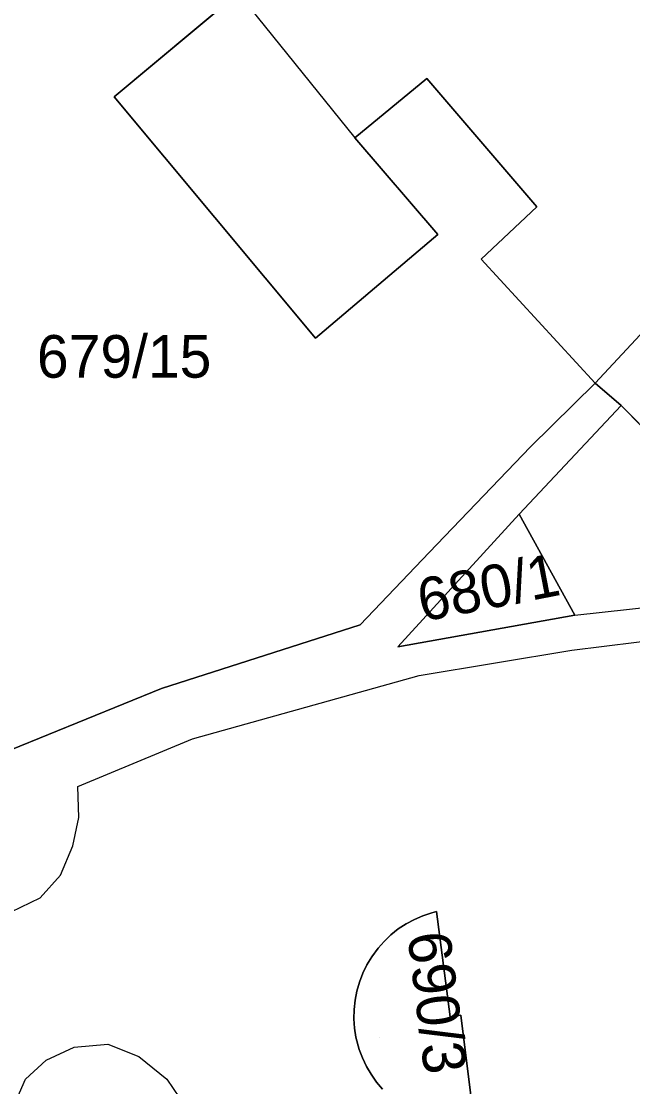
# Model space of a CAD drawing. Extents: x -263423 to -261326, y -1240067 to -1237864.
# Drawn here: x -262828.17 to -262799.5, y -1238979.98 to -1238929.98 of the extents above; entities that cross this region are included whole.
import ezdxf

# ---------------------------------------------------------------- set-up
doc = ezdxf.new("R2010")
doc.units = 0
for name, color, linetype in [('body_kn', 7, 'Continuous'), ('kladpar_druhypozemkov', 7, 'Continuous'), ('kladpar_hranice', 7, 'Continuous'), ('kladpar_parcelnecisla', 7, 'Continuous'), ('kladpar_plochy', 7, 'Continuous'), ('zappar_hrandruhpozemk', 7, 'Continuous')]:
    doc.layers.add(name, color=color, linetype=linetype)

msp = doc.modelspace()

# ---------------------------------------------------------------- linework, layer by layer
at = {"layer": 'body_kn'}
for p, q in [((-262809.16, -1238932.67), (-262809.16, -1238932.67)), ((-262823.81, -1238933.53), (-262823.81, -1238933.53)), ((-262812.54, -1238935.45), (-262812.54, -1238935.45)), ((-262804, -1238938.69), (-262804, -1238938.69)), ((-262808.64, -1238939.99), (-262808.64, -1238939.99)), ((-262806.61, -1238941.15), (-262806.61, -1238941.15)), ((-262814.38, -1238944.85), (-262814.38, -1238944.85)), ((-262801.26, -1238946.97), (-262801.26, -1238946.97)), ((-262800.05, -1238948.02), (-262800.05, -1238948.02)), ((-262800.05, -1238948.02), (-262800.05, -1238948.02)), ((-262804.29, -1238949.95), (-262804.29, -1238949.95)), ((-262804.82, -1238953.12), (-262804.82, -1238953.12)), ((-262804.82, -1238953.12), (-262804.82, -1238953.12)), ((-262809.04, -1238954.91), (-262809.04, -1238954.91)), ((-262802.22, -1238957.86), (-262802.22, -1238957.86)), ((-262802.22, -1238957.86), (-262802.22, -1238957.86)), ((-262812.29, -1238958.3), (-262812.29, -1238958.3)), ((-262810.51, -1238959.34), (-262810.51, -1238959.34)), ((-262802.36, -1238959.49), (-262802.36, -1238959.49)), ((-262809.51, -1238960.69), (-262809.51, -1238960.69)), ((-262821.59, -1238961.3), (-262821.59, -1238961.3)), ((-262820.14, -1238963.66), (-262820.14, -1238963.66)), ((-262825.52, -1238965.89), (-262825.52, -1238965.89)), ((-262825.48, -1238967.34), (-262825.48, -1238967.34)), ((-262825.76, -1238968.67), (-262825.76, -1238968.67)), ((-262826.33, -1238970.06), (-262826.33, -1238970.06)), ((-262827.29, -1238971.12), (-262827.29, -1238971.12)), ((-262809.34, -1238971.96), (-262809.34, -1238971.96)), ((-262808.92, -1238971.82), (-262808.92, -1238971.82)), ((-262808.7, -1238971.76), (-262808.7, -1238971.76)), ((-262810.5, -1238972.58), (-262810.5, -1238972.58)), ((-262810.13, -1238972.34), (-262810.13, -1238972.34)), ((-262810.13, -1238972.34), (-262810.13, -1238972.34)), ((-262809.74, -1238972.13), (-262809.74, -1238972.13)), ((-262810.84, -1238972.86), (-262810.84, -1238972.86)), ((-262811.44, -1238973.48), (-262811.44, -1238973.48)), ((-262811.16, -1238973.16), (-262811.16, -1238973.16)), ((-262811.74, -1238973.88), (-262811.74, -1238973.88)), ((-262811.97, -1238974.26), (-262811.97, -1238974.26)), ((-262812.32, -1238975.07), (-262812.32, -1238975.07)), ((-262812.16, -1238974.66), (-262812.16, -1238974.66)), ((-262812.44, -1238975.49), (-262812.44, -1238975.49)), ((-262812.52, -1238975.92), (-262812.52, -1238975.92)), ((-262812.57, -1238976.36), (-262812.57, -1238976.36)), ((-262812.58, -1238976.8), (-262812.58, -1238976.8)), ((-262808.06, -1238976.7), (-262808.06, -1238976.7)), ((-262807.56, -1238976.63), (-262807.56, -1238976.63)), ((-262812.55, -1238977.24), (-262812.55, -1238977.24)), ((-262824.12, -1238977.98), (-262824.12, -1238977.98)), ((-262812.48, -1238977.66), (-262812.48, -1238977.66)), ((-262825.7, -1238978.13), (-262825.7, -1238978.13)), ((-262822.66, -1238978.56), (-262822.66, -1238978.56)), ((-262812.33, -1238978.23), (-262812.33, -1238978.23)), ((-262827.01, -1238978.73), (-262827.01, -1238978.73)), ((-262812.17, -1238978.63), (-262812.17, -1238978.63)), ((-262811.98, -1238979.03), (-262811.98, -1238979.03)), ((-262811.76, -1238979.4), (-262811.76, -1238979.4)), ((-262827.97, -1238979.62), (-262827.97, -1238979.62)), ((-262821.34, -1238979.62), (-262821.34, -1238979.62)), ((-262811.51, -1238979.76), (-262811.51, -1238979.76))]:
    msp.add_line(p, q, dxfattribs=at)
at = {"layer": 'kladpar_druhypozemkov'}
for p, q in [((-262823.12, -1238944.55), (-262823.12, -1238944.55)), ((-262805.45, -1238955.96), (-262805.45, -1238955.96)), ((-262811.37, -1238977.66), (-262811.37, -1238977.66))]:
    msp.add_line(p, q, dxfattribs=at)
at = {"layer": 'kladpar_hranice'}
for points in [[(-262799.15, -1238944.7), (-262801.26, -1238946.97), (-262806.61, -1238941.15), (-262804, -1238938.69), (-262809.16, -1238932.67), (-262812.54, -1238935.45), (-262808.64, -1238939.99), (-262814.38, -1238944.85), (-262823.81, -1238933.53), (-262818.01, -1238928.67), (-262817.44, -1238929.37), (-262814.25, -1238926.72), (-262819.98, -1238919.94), (-262816.34, -1238916.85), (-262817.16, -1238915.96), (-262810.07, -1238908.12)], [(-262818.01, -1238928.67), (-262823.81, -1238933.53), (-262814.38, -1238944.85), (-262808.64, -1238939.99), (-262812.54, -1238935.45), (-262809.16, -1238932.67), (-262804, -1238938.69), (-262806.61, -1238941.15), (-262801.26, -1238946.97), (-262804.29, -1238949.95), (-262809.04, -1238954.91), (-262812.29, -1238958.3), (-262821.59, -1238961.3), (-262828.66, -1238964.17), (-262834.78, -1238962.16), (-262837.09, -1238961.39), (-262844, -1238941.45), (-262829.08, -1238927.71)], [(-262788.35, -1238931.86), (-262781.68, -1238938.61), (-262785.87, -1238942.38), (-262792.41, -1238948.42), (-262793.41, -1238949.58), (-262798.04, -1238950.05), (-262800.05, -1238948.02), (-262801.26, -1238946.97), (-262799.15, -1238944.7), (-262795.25, -1238940.33), (-262796.13, -1238939.48), (-262788.35, -1238931.86)], [(-262828.37, -1238983.66), (-262833.73, -1238969.9), (-262835.37, -1238966.89), (-262828.66, -1238964.17), (-262821.59, -1238961.3), (-262812.29, -1238958.3), (-262809.04, -1238954.91), (-262804.29, -1238949.95), (-262801.26, -1238946.97), (-262800.05, -1238948.02), (-262798.04, -1238950.05)], [(-262804.82, -1238953.12), (-262802.22, -1238957.86), (-262810.51, -1238959.34), (-262804.82, -1238953.12)], [(-262802.22, -1238957.86), (-262804.82, -1238953.12), (-262810.51, -1238959.34), (-262802.22, -1238957.86)], [(-262806.94, -1238981.64), (-262807.56, -1238976.63), (-262808.06, -1238976.7), (-262808.7, -1238971.76), (-262808.92, -1238971.82), (-262809.34, -1238971.96), (-262809.74, -1238972.13), (-262810.13, -1238972.34), (-262810.5, -1238972.58), (-262810.84, -1238972.86), (-262811.16, -1238973.16), (-262811.44, -1238973.48), (-262811.74, -1238973.88), (-262811.97, -1238974.26), (-262812.16, -1238974.66), (-262812.32, -1238975.07), (-262812.44, -1238975.49), (-262812.52, -1238975.92), (-262812.57, -1238976.36), (-262812.58, -1238976.8), (-262812.55, -1238977.24), (-262812.48, -1238977.66), (-262812.33, -1238978.23), (-262812.17, -1238978.63), (-262811.98, -1238979.03), (-262811.76, -1238979.4), (-262811.51, -1238979.76), (-262811.23, -1238980.09)], [(-262810.13, -1238972.34), (-262809.74, -1238972.13), (-262809.34, -1238971.96), (-262808.92, -1238971.82), (-262808.7, -1238971.76), (-262808.06, -1238976.7), (-262807.56, -1238976.63), (-262806.94, -1238981.64)], [(-262811.23, -1238980.09), (-262811.51, -1238979.76), (-262811.76, -1238979.4), (-262811.98, -1238979.03), (-262812.17, -1238978.63), (-262812.33, -1238978.23), (-262812.48, -1238977.66), (-262812.55, -1238977.24), (-262812.58, -1238976.8), (-262812.57, -1238976.36), (-262812.52, -1238975.92), (-262812.44, -1238975.49), (-262812.32, -1238975.07), (-262812.16, -1238974.66), (-262811.97, -1238974.26), (-262811.74, -1238973.88), (-262811.44, -1238973.48), (-262811.16, -1238973.16), (-262810.84, -1238972.86), (-262810.5, -1238972.58), (-262810.13, -1238972.34)]]:
    msp.add_lwpolyline(points, dxfattribs=at)
at = {"layer": 'kladpar_plochy'}
for p, q in [((-262818.01, -1238928.67), (-262823.81, -1238933.53)), ((-262812.54, -1238935.45), (-262809.16, -1238932.67)), ((-262809.16, -1238932.67), (-262804, -1238938.69)), ((-262823.81, -1238933.53), (-262814.38, -1238944.85)), ((-262808.64, -1238939.99), (-262812.54, -1238935.45)), ((-262804, -1238938.69), (-262806.61, -1238941.15)), ((-262814.38, -1238944.85), (-262808.64, -1238939.99)), ((-262806.61, -1238941.15), (-262801.26, -1238946.97)), ((-262804.29, -1238949.95), (-262801.26, -1238946.97)), ((-262801.26, -1238946.97), (-262804.29, -1238949.95)), ((-262801.26, -1238946.97), (-262800.05, -1238948.02)), ((-262800.05, -1238948.02), (-262798.04, -1238950.05)), ((-262809.04, -1238954.91), (-262804.29, -1238949.95)), ((-262804.29, -1238949.95), (-262809.04, -1238954.91)), ((-262804.82, -1238953.12), (-262810.51, -1238959.34)), ((-262802.22, -1238957.86), (-262804.82, -1238953.12)), ((-262812.29, -1238958.3), (-262809.04, -1238954.91)), ((-262809.04, -1238954.91), (-262812.29, -1238958.3)), ((-262810.51, -1238959.34), (-262802.22, -1238957.86)), ((-262821.59, -1238961.3), (-262812.29, -1238958.3)), ((-262812.29, -1238958.3), (-262821.59, -1238961.3)), ((-262828.66, -1238964.17), (-262821.59, -1238961.3)), ((-262821.59, -1238961.3), (-262828.66, -1238964.17)), ((-262809.34, -1238971.96), (-262809.74, -1238972.13)), ((-262808.92, -1238971.82), (-262809.34, -1238971.96)), ((-262808.7, -1238971.76), (-262808.92, -1238971.82)), ((-262808.06, -1238976.7), (-262808.7, -1238971.76)), ((-262810.5, -1238972.58), (-262810.84, -1238972.86)), ((-262810.13, -1238972.34), (-262810.5, -1238972.58)), ((-262809.74, -1238972.13), (-262810.13, -1238972.34)), ((-262810.84, -1238972.86), (-262811.16, -1238973.16)), ((-262811.44, -1238973.48), (-262811.74, -1238973.88)), ((-262811.16, -1238973.16), (-262811.44, -1238973.48)), ((-262811.74, -1238973.88), (-262811.97, -1238974.26)), ((-262811.97, -1238974.26), (-262812.16, -1238974.66)), ((-262812.32, -1238975.07), (-262812.44, -1238975.49)), ((-262812.16, -1238974.66), (-262812.32, -1238975.07)), ((-262812.44, -1238975.49), (-262812.52, -1238975.92)), ((-262812.52, -1238975.92), (-262812.57, -1238976.36)), ((-262812.57, -1238976.36), (-262812.58, -1238976.8)), ((-262812.58, -1238976.8), (-262812.55, -1238977.24)), ((-262807.56, -1238976.63), (-262808.06, -1238976.7)), ((-262806.94, -1238981.64), (-262807.56, -1238976.63)), ((-262812.55, -1238977.24), (-262812.48, -1238977.66)), ((-262812.48, -1238977.66), (-262812.33, -1238978.23)), ((-262812.33, -1238978.23), (-262812.17, -1238978.63)), ((-262812.17, -1238978.63), (-262811.98, -1238979.03)), ((-262811.98, -1238979.03), (-262811.76, -1238979.4)), ((-262811.76, -1238979.4), (-262811.51, -1238979.76)), ((-262811.51, -1238979.76), (-262811.23, -1238980.09))]:
    msp.add_line(p, q, dxfattribs=at)
for points in [[(-262799.15, -1238944.7), (-262801.26, -1238946.97), (-262806.61, -1238941.15), (-262804, -1238938.69), (-262809.16, -1238932.67), (-262812.54, -1238935.45), (-262808.64, -1238939.99), (-262814.38, -1238944.85), (-262823.81, -1238933.53), (-262818.01, -1238928.67), (-262817.44, -1238929.37), (-262814.25, -1238926.72), (-262819.98, -1238919.94), (-262816.34, -1238916.85), (-262817.16, -1238915.96), (-262810.07, -1238908.12), (-262801.13, -1238918.1), (-262796.66, -1238914.06)], [(-262811.23, -1238980.09), (-262811.51, -1238979.76), (-262811.76, -1238979.4), (-262811.98, -1238979.03), (-262812.17, -1238978.63), (-262812.33, -1238978.23), (-262812.48, -1238977.66), (-262812.55, -1238977.24), (-262812.58, -1238976.8), (-262812.57, -1238976.36), (-262812.52, -1238975.92), (-262812.44, -1238975.49), (-262812.32, -1238975.07), (-262812.16, -1238974.66), (-262811.97, -1238974.26), (-262811.74, -1238973.88), (-262811.44, -1238973.48), (-262811.16, -1238973.16), (-262810.84, -1238972.86), (-262810.5, -1238972.58), (-262810.13, -1238972.34), (-262809.74, -1238972.13), (-262809.34, -1238971.96), (-262808.92, -1238971.82), (-262808.7, -1238971.76), (-262808.06, -1238976.7), (-262807.56, -1238976.63), (-262806.94, -1238981.64)]]:
    msp.add_lwpolyline(points, dxfattribs=at)
for points in [[(-262788.35, -1238931.86), (-262781.68, -1238938.61), (-262785.87, -1238942.38), (-262792.41, -1238948.42), (-262793.41, -1238949.58), (-262798.04, -1238950.05), (-262800.05, -1238948.02), (-262801.26, -1238946.97), (-262799.15, -1238944.7), (-262795.25, -1238940.33), (-262796.13, -1238939.48)], [(-262804.82, -1238953.12), (-262802.22, -1238957.86), (-262810.51, -1238959.34)]]:
    msp.add_lwpolyline(points, close=True, dxfattribs=at)
at = {"layer": 'zappar_hrandruhpozemk'}
for p, q in [((-262817.44, -1238929.37), (-262812.54, -1238935.45)), ((-262800.05, -1238948.02), (-262804.82, -1238953.12)), ((-262802.22, -1238957.86), (-262797.59, -1238957.35)), ((-262820.14, -1238963.66), (-262809.51, -1238960.69))]:
    msp.add_line(p, q, dxfattribs=at)
for points in [[(-262809.51, -1238960.69), (-262802.36, -1238959.49), (-262797.81, -1238958.93), (-262797.59, -1238957.35)], [(-262833.73, -1238969.9), (-262832.56, -1238970.95), (-262831.26, -1238971.69), (-262829.94, -1238971.97), (-262828.64, -1238971.78), (-262827.29, -1238971.12), (-262826.33, -1238970.06), (-262825.76, -1238968.67), (-262825.48, -1238967.34), (-262825.52, -1238965.89), (-262820.14, -1238963.66)], [(-262828.37, -1238983.66), (-262828.51, -1238982.17), (-262828.48, -1238980.77), (-262827.97, -1238979.62), (-262827.01, -1238978.73), (-262825.7, -1238978.13), (-262824.12, -1238977.98), (-262822.66, -1238978.56), (-262821.34, -1238979.62), (-262820.46, -1238980.94)]]:
    msp.add_lwpolyline(points, dxfattribs=at)

# ---------------------------------------------------------------- texts
at = {"layer": 'kladpar_parcelnecisla'}
msp.add_text('679/15', height=2, dxfattribs=at).set_placement((-262827.438, -1238946.71))
for s, rotation, p in [('680/1', 11, (-262809.374, -1238958.166)), ('690/3', 277, (-262810.071, -1238972.83))]:
    msp.add_text(s, height=2, rotation=rotation, dxfattribs=at).set_placement(p)

doc.saveas('drawing.dxf')
